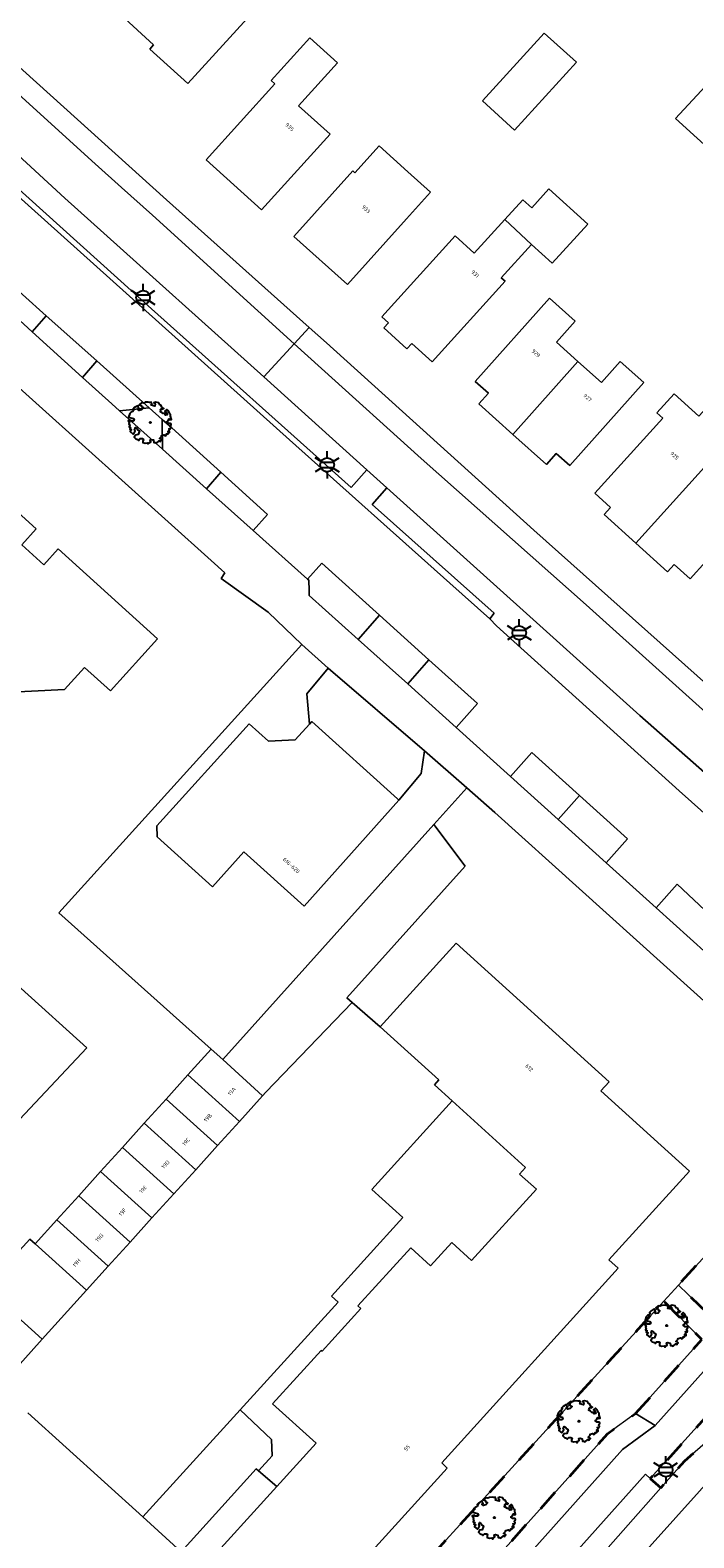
# Model space of a CAD drawing. Extents: x 105780 to 185197, y 477999 to 525027.
# Tile 406 of 562: x 108056 to 108118, y 479468 to 479607. Entities that reach past the tile are written whole.
import ezdxf
from ezdxf.enums import TextEntityAlignment as Align

# ---------------------------------------------------------------- set-up
doc = ezdxf.new("R2010")
doc.units = 0
doc.linetypes.add('XX-HIDDEN', pattern=[4, 2, -2])
for name, color, linetype, lineweight in [('B-GV-GR-BOOM-S', 252, 'Continuous', 25), ('B-GV-GR-HAAG_01-G', 252, 'GR-HAAG1', 13), ('B-GV-GR-MATERIAALGRENS-G', 252, 'XX-HIDDEN', 35), ('B-RO-IE-MEUBILAIR_WEGMEUBILAIR-S', 252, 'Continuous', 25), ('B-WE-OG-TERREIN_ONBEGROEID-GV', 252, 'Continuous', 18), ('B-XX-KG-KADASTRAAL_BEBOUWING-G', 252, 'Continuous', 20), ('B1-WE-OG-BEBOUWING-T18', 7, 'Continuous', 18), ('B1-WE-OG-TERREIN_ERF-GV', 252, 'Continuous', 18), ('B1-WE-VH-VERHARDING_ASFALT-GV', 252, 'Continuous', 18), ('B1-WE-VH-VERHARDING_OPEN-GV', 252, 'Continuous', 18), ('B1-WE-VH-VERHARDING_STRAATBAKSTEEN-GV', 252, 'Continuous', 18), ('B1-WE-VH-VERHARDING_TEGEL-GV', 252, 'Continuous', 18)]:
    doc.layers.add(name, color=color, linetype=linetype, lineweight=lineweight)
doc.styles.add('NLCS-ISO', font='NLCS-ISO.ttf')
doc.styles.add('NLCS-ISO-M200-T18', font='NLCS-ISO.ttf', dxfattribs={"height": 0.36})
doc.linetypes.add('GR-HAAG1', pattern='A,6,[176,NLCS.shx,S=0.125,R=0,X=0,Y=0],-2', length=8)

# ---------------------------------------------------------------- blocks, each defined once
blk = doc.blocks.new('B-SIE-WEG_LICHTMAST-SO')
at = {"ltscale": 0.1}
for p, q in [((-1.1, 0.63), (-2.19, 1.27)), ((0, 1.27), (0, 2.53)), ((1.1, 0.63), (2.19, 1.27)), ((-1.1, -0.63), (-2.19, -1.27)), ((0, -1.27), (0, -2.53)), ((1.1, -0.63), (2.19, -1.27))]:
    blk.add_line(p, q, dxfattribs=at)
at = {"flags": 128}
for points in [[(-1.16, 0.5), (1.16, 0.5)], [(-1.16, -0.5), (1.16, -0.5)]]:
    blk.add_lwpolyline(points, dxfattribs=at)
at = {"ltscale": 0.1}
blk.add_circle((0, 0), 1.27, dxfattribs=at)
at = {"style": 'NLCS-ISO'}
blk.add_attdef('TYPE', text='', height=1.8, dxfattribs=at).set_placement((0, 2.53), align=Align.BOTTOM_CENTER)
blk = doc.blocks.new('B-SGR-BOOM_06')
at = {"linetype": 'Continuous', "flags": 128}
blk.add_lwpolyline([(1.08, 1.41), (1.01, 1.58), (0.88, 1.63), (0.78, 1.81), (0.51, 1.88), (0.34, 1.81), (0.44, 1.71), (0.43, 1.52), (0.09, 1.59), (0.14, 1.73), (0.07, 1.88), (-0.06, 1.84), (-0.19, 1.88), (-0.46, 1.86), (-0.6, 1.79), (-0.78, 1.83), (-1.02, 1.64), (-0.85, 1.56), (-0.8, 1.46), (-0.63, 1.37), (-0.8, 1.16), (-1.02, 1.11), (-1.17, 1.24), (-1.05, 1.29), (-1.15, 1.54), (-1.45, 1.37), (-1.6, 1.21), (-1.52, 1.14), (-1.6, 1.01), (-1.77, 0.94), (-1.89, 0.82), (-2, 0.49), (-1.55, 0.37), (-1.48, 0.22), (-1.6, 0.12), (-1.8, 0.12), (-1.84, 0.22), (-2.04, 0.15), (-1.9, -0.07), (-1.97, -0.15), (-1.89, -0.22), (-1.95, -0.4), (-1.81, -0.47), (-1.89, -0.62), (-1.77, -0.64), (-1.72, -0.68), (-1.85, -0.84), (-1.57, -1.07), (-1.47, -0.97), (-1.38, -0.79), (-1.45, -0.7), (-1.37, -0.47), (-1.25, -0.54), (-1.12, -0.7), (-1, -0.8), (-1.12, -1.12), (-1.37, -1.17), (-1.47, -1.36), (-1.33, -1.51), (-1.13, -1.56), (-1.11, -1.61), (-1.08, -1.66), (-0.93, -1.49), (-0.73, -1.49), (-0.63, -1.56), (-0.68, -1.71), (-0.68, -1.84), (-0.46, -1.89), (-0.24, -1.88), (-0.19, -1.98), (-0.09, -1.86), (0.04, -1.79), (-0.02, -1.6), (0.11, -1.56), (0.31, -1.61), (0.34, -1.84), (0.46, -1.83), (0.58, -1.89), (0.83, -1.69), (0.95, -1.74), (0.93, -1.66), (1.06, -1.59), (0.96, -1.49), (0.85, -1.46), (1.03, -1.29), (1.05, -1.19), (1.26, -1.14), (1.42, -1.22), (1.51, -1.12), (1.51, -1.05), (1.65, -1.05), (1.65, -0.95), (1.78, -0.91), (1.78, -0.82), (1.63, -0.82), (1.82, -0.64), (1.7, -0.57), (1.85, -0.62), (1.9, -0.5), (1.82, -0.37), (1.93, -0.18), (1.87, -0.1), (1.7, -0.1), (1.5, 0.03), (1.63, 0.12), (1.75, 0.34), (1.82, 0.24), (1.95, 0.29), (1.87, 0.57), (1.88, 0.75), (1.8, 0.79), (1.67, 1.06), (1.53, 1.21), (1.35, 1.04), (1.47, 0.97), (1.57, 0.72), (1.41, 0.69), (1.33, 0.85), (1.2, 0.82), (1.06, 0.92), (0.9, 1.01), (0.98, 1.07), (0.93, 1.17), (1.01, 1.27), (1.15, 1.22), (1.26, 1.29)], close=True, dxfattribs=at)
blk.add_circle((0, 0), 0.06)
at = {"style": 'NLCS-ISO'}
blk.add_attdef('SOORT', text='', height=0.3, dxfattribs=at).set_placement((0, -0.36), align=Align.TOP_CENTER)

msp = doc.modelspace()

# ---------------------------------------------------------------- linework, layer by layer
at = {"layer": 'B-GV-GR-HAAG_01-G', "flags": 128}
for points in [[(108061.926, 479589.407), (108059.529, 479591.561), (108050.859, 479599.513), (108049.338, 479597.751), (108067.521, 479581.359), (108085.943, 479564.894), (108087.369, 479566.542), (108077.866, 479575.083)], [(108089.233, 479564.867), (108087.882, 479563.341), (108099.119, 479553.304), (108098.706, 479552.796), (108099.336, 479552.164), (108116.16, 479536.951), (108125.304, 479528.804), (108125.841, 479529.341), (108126.033, 479529.948), (108125.809, 479531.765), (108125.795, 479532.024), (108125.663, 479532.186), (108122.906, 479534.757), (108112.551, 479543.877)]]:
    msp.add_lwpolyline(points, close=True, dxfattribs=at)
at = {"layer": 'B-GV-GR-MATERIAALGRENS-G', "flags": 128}
msp.add_lwpolyline([(108132.793, 479502.581), (108132.506, 479504.977), (108130.264, 479506.919), (108116.105, 479491.391), (108119.666, 479487.939)], close=True, dxfattribs=at)
for points in [[(108135.108, 479497.568), (108130.968, 479492.95), (108125.403, 479486.721), (108113.51, 479473.553), (108114.47, 479472.703), (108116.68, 479475.206), (108133.22, 479489.573)], [(108112.149, 479479.556), (108118.271, 479486.383), (108114.755, 479489.91), (108109.961, 479484.652), (108090.237, 479463.02), (108069.765, 479440.567), (108070.652, 479439.758)], [(108085.279, 479449.587), (108090.969, 479455.933), (108093.544, 479458.805), (108094.489, 479460.824), (108096.092, 479462.617), (108099.09, 479465.972), (108109.59, 479477.72), (108112.149, 479479.556)]]:
    msp.add_lwpolyline(points, dxfattribs=at)
at = {"layer": 'B-WE-OG-TERREIN_ONBEGROEID-GV', "flags": 128}
for points in [[(108087.369, 479566.542), (108085.943, 479564.894), (108067.521, 479581.359), (108049.338, 479597.751), (108050.859, 479599.513), (108050.36, 479599.971), (108049.492, 479600.738), (108048.941, 479601.225), (108047.437, 479599.595), (108047.03, 479599.154), (108048.316, 479598.003), (108051.921, 479594.694), (108080.23, 479569.288), (108095.016, 479556.095), (108098.706, 479552.796), (108099.119, 479553.304), (108087.882, 479563.341), (108089.233, 479564.867)], [(108068.519, 479571.17), (108067.317, 479572.244), (108064.56, 479571.97), (108068.524, 479568.426)]]:
    msp.add_lwpolyline(points, close=True, dxfattribs=at)
at = {"layer": 'B-XX-KG-KADASTRAAL_BEBOUWING-G', "flags": 128}
for points in [[(108076.571, 479619.428), (108073.251, 479622.447), (108062.655, 479610.795), (108064.958, 479608.701), (108064.71, 479608.427), (108067.719, 479605.691), (108067.364, 479605.301), (108070.863, 479602.119), (108077.961, 479609.924), (108072.47, 479614.917)], [(108084.659, 479604.033), (108082.106, 479606.343), (108078.556, 479602.419), (108078.901, 479602.106), (108072.56, 479595.097), (108077.668, 479590.476), (108083.981, 479597.454), (108081.081, 479600.077)], [(108106.698, 479604.113), (108103.736, 479606.769), (108098.051, 479600.531), (108100.999, 479597.819)], [(108126.501, 479602.553), (108122.536, 479606.141), (108115.848, 479598.894), (108119.816, 479595.27)], [(108091.163, 479593.995), (108088.512, 479596.378), (108086.28, 479593.895), (108086.073, 479594.081), (108080.649, 479588.047), (108085.594, 479583.602), (108091.039, 479589.66), (108093.25, 479592.12)], [(108100.114, 479589.607), (108102.563, 479587.297), (108104.466, 479585.568), (108107.737, 479589.168), (108104.154, 479592.424), (108102.576, 479590.688), (108101.766, 479591.425)], [(108099.775, 479584.23), (108102.563, 479587.297), (108100.114, 479589.607), (108097.284, 479586.493), (108095.526, 479588.091), (108088.744, 479580.627), (108089.362, 479580.066), (108088.946, 479579.608), (108091.074, 479577.674), (108091.534, 479578.18), (108093.398, 479576.486), (108100.136, 479583.902)], [(108106.832, 479576.515), (108104.847, 479578.286), (108106.578, 479580.227), (108104.215, 479582.335), (108097.372, 479574.662), (108098.578, 479573.587), (108097.693, 479572.595), (108100.835, 479569.792)], [(108106.832, 479576.515), (108100.835, 479569.792), (108103.929, 479567.032), (108104.832, 479568.045), (108106.086, 479566.926), (108112.909, 479574.577), (108110.734, 479576.517), (108109.005, 479574.578)], [(108121.375, 479569.925), (108118.749, 479572.301), (108117.993, 479571.465), (108115.705, 479573.534), (108114.114, 479571.776), (108114.653, 479571.289), (108108.394, 479564.37), (108109.83, 479563.071), (108109.242, 479562.422), (108112.183, 479559.762)], [(108121.375, 479569.925), (108112.183, 479559.762), (108115.106, 479557.118), (108115.72, 479557.797), (108117.173, 479556.483), (108120.07, 479559.685), (108122.195, 479557.763), (108132.75, 479569.431), (108129.661, 479572.224), (108124.788, 479566.838)], [(108068.084, 479550.939), (108058.926, 479559.237), (108057.593, 479557.766), (108055.553, 479559.615), (108056.883, 479561.083), (108047.767, 479569.344), (108043.455, 479564.585), (108045.786, 479562.472), (108044.112, 479560.624), (108044.389, 479554.609), (108043.025, 479553.103), (108040.822, 479555.099), (108036.726, 479550.58), (108050.374, 479538.213), (108054.568, 479542.842), (108052.346, 479544.855), (108053.374, 479545.989), (108059.499, 479546.272), (108061.353, 479548.318), (108063.745, 479546.15)], [(108090.334, 479536.086), (108090.215, 479536.193), (108082.309, 479543.346), (108082.074, 479543.087), (108080.775, 479541.651), (108078.309, 479541.523), (108076.533, 479543.129), (108068.007, 479533.705), (108068.059, 479532.693), (108073.133, 479528.102), (108076.05, 479531.325), (108081.598, 479526.305)], [(108052.968, 479504.132), (108061.554, 479513.269), (108031.261, 479540.592), (108022.905, 479531.314)], [(108070.884, 479510.755), (108075.623, 479506.476), (108077.766, 479508.842), (108074.094, 479512.176), (108073.037, 479513.135)], [(108070.884, 479510.755), (108068.871, 479508.53), (108073.609, 479504.253), (108075.623, 479506.476)], [(108068.871, 479508.53), (108066.858, 479506.305), (108071.595, 479502.029), (108073.609, 479504.253)], [(108066.858, 479506.305), (108064.846, 479504.08), (108069.581, 479499.806), (108071.595, 479502.029)], [(108064.846, 479504.08), (108062.833, 479501.856), (108067.567, 479497.582), (108069.581, 479499.806)], [(108062.833, 479501.856), (108060.821, 479499.631), (108065.553, 479495.359), (108067.567, 479497.582)], [(108060.821, 479499.631), (108058.808, 479497.406), (108063.539, 479493.135), (108065.553, 479495.359)], [(108058.808, 479497.406), (108056.795, 479495.181), (108061.525, 479490.912), (108063.539, 479493.135)], [(108052.186, 479491.138), (108057.432, 479486.393), (108061.525, 479490.912), (108056.795, 479495.181), (108056.291, 479495.636)]]:
    msp.add_lwpolyline(points, close=True, dxfattribs=at)
for points in [[(108080.719, 479459.001), (108094.795, 479474.527), (108094.275, 479474.998), (108110.545, 479492.944), (108109.694, 479493.715), (108117.11, 479501.895), (108108.948, 479509.295), (108109.711, 479510.136), (108095.615, 479522.916), (108088.618, 479515.199), (108094.018, 479510.302), (108093.603, 479509.845), (108095.243, 479508.358), (108102.005, 479502.227), (108101.462, 479501.628), (108103.004, 479500.23), (108097.04, 479493.652), (108095.201, 479495.32), (108093.253, 479493.171), (108091.418, 479494.834), (108086.555, 479489.471), (108086.812, 479489.238), (108083.247, 479485.307), (108083.168, 479485.378), (108078.693, 479480.443), (108082.699, 479476.812), (108079.077, 479472.817), (108072.116, 479465.14)], [(108070.269, 479466.814), (108066.712, 479470.039), (108056.134, 479479.63)]]:
    msp.add_lwpolyline(points, dxfattribs=at)
at = {"layer": 'B1-WE-OG-TERREIN_ERF-GV', "flags": 128}
for points in [[(108134.616, 479596.406), (108090.44, 479635.198), (108072.351, 479651.558), (108072.084, 479651.261), (108069.857, 479653.256), (108069.376, 479652.734), (108084.299, 479639.359), (108078.674, 479633.083), (108081.351, 479630.684), (108076.351, 479625.105), (108073.697, 479627.484), (108074.381, 479628.248), (108059.436, 479641.643), (108051.516, 479633.884), (108064.931, 479621.885), (108054.934, 479610.745), (108041.537, 479622.729), (108038.198, 479618.98), (108053.43, 479605.363), (108068.901, 479591.412), (108082.054, 479579.645), (108083.651, 479578.217), (108102.777, 479560.978), (108143.121, 479524.997)], [(108056.291, 479495.636), (108056.795, 479495.181), (108058.808, 479497.406), (108060.821, 479499.631), (108062.833, 479501.856), (108064.846, 479504.08), (108066.858, 479506.305), (108068.871, 479508.53), (108070.884, 479510.755), (108073.037, 479513.135), (108058.99, 479525.706), (108081.387, 479550.427), (108078.271, 479553.407), (108073.95, 479556.513), (108074.297, 479557.031), (108073.021, 479558.164), (108037.312, 479590.237)], [(108090.237, 479463.02), (108109.961, 479484.652), (108114.755, 479489.91), (108116.105, 479491.391), (108130.264, 479506.919), (108099.163, 479534.946), (108096.584, 479537.213), (108093.564, 479533.851), (108096.453, 479530), (108085.528, 479517.873), (108086.018, 479517.433), (108088.618, 479515.199), (108095.615, 479522.916), (108109.711, 479510.136), (108108.948, 479509.295), (108117.11, 479501.895), (108109.694, 479493.715), (108110.545, 479492.944), (108094.275, 479474.998), (108094.795, 479474.527), (108080.719, 479459.001)], [(108043.679, 479471.018), (108057.432, 479486.393), (108052.186, 479491.138)]]:
    msp.add_lwpolyline(points, dxfattribs=at)
for points in [[(108077.961, 479609.924), (108070.863, 479602.119), (108067.364, 479605.301), (108067.719, 479605.691), (108064.71, 479608.427), (108064.958, 479608.701), (108062.655, 479610.795), (108073.251, 479622.447), (108076.571, 479619.428), (108072.47, 479614.917)], [(108083.981, 479597.454), (108077.668, 479590.476), (108072.56, 479595.097), (108078.901, 479602.106), (108078.556, 479602.419), (108082.106, 479606.343), (108084.659, 479604.033), (108081.081, 479600.077)], [(108100.999, 479597.819), (108098.051, 479600.531), (108103.736, 479606.769), (108106.698, 479604.113)], [(108115.848, 479598.894), (108122.536, 479606.141), (108126.501, 479602.553), (108119.816, 479595.27)], [(108091.039, 479589.66), (108085.594, 479583.602), (108080.649, 479588.047), (108086.073, 479594.081), (108086.28, 479593.895), (108088.512, 479596.378), (108091.163, 479593.995), (108093.25, 479592.12)], [(108107.737, 479589.168), (108104.466, 479585.568), (108102.563, 479587.297), (108099.775, 479584.23), (108100.136, 479583.902), (108093.398, 479576.486), (108091.534, 479578.18), (108091.074, 479577.674), (108088.946, 479579.608), (108089.362, 479580.066), (108088.744, 479580.627), (108095.526, 479588.091), (108097.284, 479586.493), (108100.114, 479589.607), (108101.766, 479591.425), (108102.576, 479590.688), (108104.154, 479592.424)], [(108109.005, 479574.578), (108110.734, 479576.517), (108112.909, 479574.577), (108106.086, 479566.926), (108104.832, 479568.045), (108103.929, 479567.032), (108100.835, 479569.792), (108097.693, 479572.595), (108098.578, 479573.587), (108097.372, 479574.662), (108104.215, 479582.335), (108106.578, 479580.227), (108104.847, 479578.286), (108106.832, 479576.515)], [(108129.661, 479572.224), (108132.75, 479569.431), (108122.195, 479557.763), (108120.07, 479559.685), (108117.173, 479556.483), (108115.72, 479557.797), (108115.106, 479557.118), (108112.183, 479559.762), (108109.242, 479562.422), (108109.83, 479563.071), (108108.394, 479564.37), (108114.653, 479571.289), (108114.114, 479571.776), (108115.705, 479573.534), (108117.993, 479571.465), (108118.749, 479572.301), (108121.375, 479569.925), (108124.788, 479566.838)], [(108068.084, 479550.939), (108063.745, 479546.15), (108061.353, 479548.318), (108059.499, 479546.272), (108053.374, 479545.989), (108052.346, 479544.855), (108054.568, 479542.842), (108050.374, 479538.213), (108036.726, 479550.58), (108040.822, 479555.099), (108043.025, 479553.103), (108044.389, 479554.609), (108044.112, 479560.624), (108045.786, 479562.472), (108043.455, 479564.585), (108047.767, 479569.344), (108056.883, 479561.083), (108055.553, 479559.615), (108057.593, 479557.766), (108058.926, 479559.237)], [(108083.823, 479548.25), (108081.387, 479550.427), (108058.99, 479525.706), (108073.037, 479513.135), (108074.094, 479512.176), (108093.564, 479533.851), (108096.584, 479537.213), (108092.684, 479540.642), (108092.394, 479538.544), (108090.334, 479536.086), (108081.598, 479526.305), (108076.05, 479531.325), (108073.133, 479528.102), (108068.059, 479532.693), (108068.007, 479533.705), (108076.533, 479543.129), (108078.309, 479541.523), (108080.775, 479541.651), (108082.074, 479543.087), (108081.828, 479545.897)], [(108092.684, 479540.642), (108083.823, 479548.25), (108081.828, 479545.897), (108082.074, 479543.087), (108082.309, 479543.346), (108090.215, 479536.193), (108090.334, 479536.086), (108092.394, 479538.544)], [(108052.968, 479504.132), (108022.905, 479531.314), (108031.261, 479540.592), (108061.554, 479513.269)], [(108093.564, 479533.851), (108074.094, 479512.176), (108077.766, 479508.842), (108078.068, 479509.157), (108086.018, 479517.433), (108085.528, 479517.873), (108096.453, 479530)]]:
    msp.add_lwpolyline(points, close=True, dxfattribs=at)
at = {"layer": 'B1-WE-VH-VERHARDING_ASFALT-GV', "flags": 128}
for points in [[(108067.605, 479589.987), (108064.752, 479592.544), (108062.315, 479594.728), (108053.533, 479602.673), (108052.27, 479603.806), (108049.492, 479600.738), (108050.36, 479599.971), (108050.859, 479599.513), (108059.529, 479591.561), (108061.926, 479589.407), (108077.866, 479575.083), (108080.684, 479578.153)], [(108092.374, 479567.577), (108083.209, 479575.869), (108080.684, 479578.153), (108077.866, 479575.083), (108087.369, 479566.542), (108089.233, 479564.867), (108112.551, 479543.877), (108122.906, 479534.757), (108125.663, 479532.186), (108125.795, 479532.024), (108126.199, 479531.686), (108127.224, 479531.013), (108129.949, 479533.986), (108107.596, 479554.075)], [(108083.226, 479557.924), (108081.913, 479556.44), (108082.016, 479556.348), (108082.046, 479555.405), (108082.06, 479554.953), (108086.585, 479550.891), (108088.556, 479553.119)], [(108088.556, 479553.119), (108086.585, 479550.891), (108089.475, 479548.297), (108091.141, 479546.801), (108093.103, 479549.019)], [(108093.103, 479549.019), (108091.141, 479546.801), (108092.124, 479545.919), (108095.62, 479542.767), (108097.58, 479544.983)], [(108102.582, 479540.474), (108100.622, 479538.258), (108105.024, 479534.289), (108106.985, 479536.504)], [(108106.985, 479536.504), (108105.024, 479534.289), (108109.456, 479530.293), (108111.416, 479532.509)], [(108114.046, 479526.155), (108120.314, 479520.504), (108123.548, 479520.828), (108123.702, 479520.819), (108123.883, 479520.797), (108124.023, 479520.727), (108124.174, 479520.656), (108115.989, 479528.351)], [(108131.681, 479487.567), (108133.22, 479489.573), (108116.68, 479475.206), (108114.47, 479472.703), (108107.525, 479464.837), (108102.512, 479459.241), (108101.285, 479457.871), (108099.505, 479455.884), (108096.748, 479450.817), (108093.849, 479445.489), (108097.861, 479449.952)]]:
    msp.add_lwpolyline(points, close=True, dxfattribs=at)
for points in [[(108099.336, 479552.164), (108098.706, 479552.796), (108095.016, 479556.095), (108080.23, 479569.288), (108051.921, 479594.694)], [(108053.421, 479584.667), (108057.819, 479580.735), (108062.481, 479576.567), (108067.317, 479572.244), (108068.519, 479571.17), (108069.396, 479570.386), (108073.921, 479566.301), (108078.221, 479562.419), (108076.908, 479560.935), (108081.913, 479556.44), (108083.226, 479557.924), (108088.556, 479553.119), (108093.103, 479549.019), (108097.58, 479544.983), (108095.62, 479542.767), (108100.622, 479538.258), (108102.582, 479540.474), (108106.985, 479536.504), (108111.416, 479532.509), (108109.456, 479530.293), (108114.046, 479526.155), (108115.989, 479528.351), (108124.174, 479520.656), (108124.264, 479520.599)], [(108145.357, 479508.913), (108143.641, 479512.241), (108138.166, 479517.222), (108125.304, 479528.804), (108116.16, 479536.951), (108099.336, 479552.164)], [(108140.34, 479481.522), (108133.22, 479489.573), (108131.681, 479487.567), (108097.861, 479449.952), (108093.849, 479445.489)]]:
    msp.add_lwpolyline(points, dxfattribs=at)
at = {"layer": 'B1-WE-VH-VERHARDING_OPEN-GV', "flags": 128}
msp.add_lwpolyline([(108056.134, 479479.63), (108066.712, 479470.039), (108075.692, 479479.903), (108084.719, 479489.818), (108084.113, 479490.369), (108090.692, 479497.624), (108087.848, 479500.203), (108095.243, 479508.358), (108093.603, 479509.845), (108094.018, 479510.302), (108088.618, 479515.199), (108086.018, 479517.433), (108078.068, 479509.157), (108077.766, 479508.842), (108075.623, 479506.476), (108073.609, 479504.253), (108071.595, 479502.029), (108069.581, 479499.806), (108067.567, 479497.582), (108065.553, 479495.359), (108063.539, 479493.135), (108061.525, 479490.912), (108057.432, 479486.393), (108043.679, 479471.018)], dxfattribs=at)
for points in [[(108103.004, 479500.23), (108101.462, 479501.628), (108102.005, 479502.227), (108095.243, 479508.358), (108087.848, 479500.203), (108090.692, 479497.624), (108084.113, 479490.369), (108084.719, 479489.818), (108075.692, 479479.903), (108078.595, 479477.152), (108078.65, 479475.665), (108077.387, 479474.278), (108079.077, 479472.817), (108082.699, 479476.812), (108078.693, 479480.443), (108083.168, 479485.378), (108083.247, 479485.307), (108086.812, 479489.238), (108086.555, 479489.471), (108091.418, 479494.834), (108093.253, 479493.171), (108095.201, 479495.32), (108097.04, 479493.652)], [(108075.692, 479479.903), (108066.712, 479470.039), (108070.269, 479466.814), (108077.176, 479474.461), (108077.387, 479474.278), (108078.65, 479475.665), (108078.595, 479477.152)], [(108079.077, 479472.817), (108077.387, 479474.278), (108077.176, 479474.461), (108070.269, 479466.814), (108072.116, 479465.14)]]:
    msp.add_lwpolyline(points, close=True, dxfattribs=at)
at = {"layer": 'B1-WE-VH-VERHARDING_STRAATBAKSTEEN-GV', "flags": 128}
for points in [[(108053.421, 479584.667), (108053.011, 479582.455), (108056.531, 479579.256), (108057.819, 479580.735)], [(108057.819, 479580.735), (108056.531, 479579.256), (108061.159, 479575.05), (108062.481, 479576.567)], [(108062.481, 479576.567), (108061.159, 479575.05), (108063.856, 479572.599), (108064.56, 479571.97), (108067.317, 479572.244)], [(108073.921, 479566.301), (108069.396, 479570.386), (108068.519, 479571.17), (108068.524, 479568.426), (108072.6, 479564.784)], [(108073.921, 479566.301), (108072.6, 479564.784), (108076.908, 479560.935), (108078.221, 479562.419)]]:
    msp.add_lwpolyline(points, close=True, dxfattribs=at)
at = {"layer": 'B1-WE-VH-VERHARDING_TEGEL-GV', "flags": 128}
for points in [[(108053.533, 479602.673), (108062.315, 479594.728), (108064.752, 479592.544), (108067.605, 479589.987), (108080.684, 479578.153), (108082.054, 479579.645), (108068.901, 479591.412), (108053.43, 479605.363)], [(108024.984, 479603.104), (108024.039, 479602.009), (108025.961, 479600.32), (108025.984, 479600.345), (108037.312, 479590.237), (108073.021, 479558.164), (108074.297, 479557.031), (108073.95, 479556.513), (108078.271, 479553.407), (108081.387, 479550.427), (108083.823, 479548.25), (108092.684, 479540.642), (108096.584, 479537.213), (108099.163, 479534.946), (108130.264, 479506.919), (108132.506, 479504.977), (108132.793, 479502.581), (108135.287, 479502.849), (108135.091, 479503.518), (108134.728, 479504.657), (108134.329, 479505.765)], [(108082.06, 479554.953), (108082.046, 479555.405), (108082.016, 479556.348), (108081.913, 479556.44), (108076.908, 479560.935), (108072.6, 479564.784), (108068.524, 479568.426), (108064.56, 479571.97), (108063.856, 479572.599), (108061.159, 479575.05), (108056.531, 479579.256), (108053.011, 479582.455), (108049.271, 479586.19), (108045.656, 479589.301), (108040.886, 479593.407), (108037.344, 479596.456), (108034.595, 479598.823), (108035.895, 479600.315), (108033.073, 479602.82), (108032.011, 479603.763)], [(108124.264, 479520.599), (108124.174, 479520.656), (108124.023, 479520.727), (108123.883, 479520.797), (108123.702, 479520.819), (108123.548, 479520.828), (108120.314, 479520.504), (108114.046, 479526.155), (108109.456, 479530.293), (108105.024, 479534.289), (108100.622, 479538.258), (108095.62, 479542.767), (108092.124, 479545.919), (108091.141, 479546.801), (108089.475, 479548.297), (108086.585, 479550.891), (108082.06, 479554.953)], [(108135.369, 479502.565), (108135.359, 479502.601), (108135.35, 479502.636), (108135.287, 479502.849), (108132.793, 479502.581), (108119.666, 479487.939), (108116.105, 479491.391), (108114.755, 479489.91), (108118.271, 479486.383), (108112.149, 479479.556), (108113.96, 479478.455), (108123.163, 479488.71), (108129, 479495.194)], [(108135.246, 479502.235), (108129, 479495.194), (108123.163, 479488.71), (108113.96, 479478.455), (108110.952, 479476.242), (108096.151, 479459.683), (108094.961, 479457.281), (108092.519, 479454.56), (108086.173, 479447.488)], [(108113.063, 479473.952), (108113.51, 479473.553), (108125.403, 479486.721), (108130.968, 479492.95), (108135.108, 479497.568)], [(108087.413, 479444.465), (108094.769, 479452.568), (108097.562, 479455.645), (108098.178, 479456.844), (108098.727, 479457.913), (108105.326, 479465.296), (108113.063, 479473.952)]]:
    msp.add_lwpolyline(points, dxfattribs=at)
for points in [[(108082.054, 479579.645), (108080.684, 479578.153), (108083.209, 479575.869), (108092.374, 479567.577), (108107.596, 479554.075), (108129.949, 479533.986), (108135.425, 479529.063), (108139.681, 479525.238), (108142.557, 479522.559), (108143.121, 479524.997), (108102.777, 479560.978), (108083.651, 479578.217)], [(108113.96, 479478.455), (108112.149, 479479.556), (108109.59, 479477.72), (108099.09, 479465.972), (108096.092, 479462.617), (108094.489, 479460.824), (108093.544, 479458.805), (108090.969, 479455.933), (108092.519, 479454.56), (108094.961, 479457.281), (108096.151, 479459.683), (108110.952, 479476.242)], [(108114.47, 479472.703), (108113.51, 479473.553), (108113.063, 479473.952), (108105.326, 479465.296), (108098.727, 479457.913), (108098.178, 479456.844), (108097.562, 479455.645), (108094.769, 479452.568), (108096.748, 479450.817), (108099.505, 479455.884), (108101.285, 479457.871), (108102.512, 479459.241), (108107.525, 479464.837)]]:
    msp.add_lwpolyline(points, close=True, dxfattribs=at)

# ---------------------------------------------------------------- block references
at = {"layer": 'B-GV-GR-BOOM-S', "linetype": 'Continuous', "lineweight": 0}
for p in [(108067.406, 479570.89), (108115.026, 479487.659), (108106.927, 479478.844), (108099.14, 479469.967)]:
    msp.add_blockref('B-SGR-BOOM_06', p, dxfattribs=at)
at = {"layer": 'B-RO-IE-MEUBILAIR_WEGMEUBILAIR-S', "xscale": 0.5, "yscale": 0.5, "zscale": 0.5}
for p in [(108066.748, 479582.413), (108083.717, 479566.993), (108101.426, 479551.503), (108114.935, 479474.363)]:
    msp.add_blockref('B-SIE-WEG_LICHTMAST-SO', p, dxfattribs=at)

# ---------------------------------------------------------------- texts
at = {"layer": 'B1-WE-OG-BEBOUWING-T18', "style": 'NLCS-ISO-M200-T18'}
for s, rotation, p in [('935', 318.1, (108080.259, 479598.121)), ('933', 318.3, (108087.302, 479590.559)), ('931', 318.1, (108097.366, 479584.591)), ('929', 318.3, (108102.959, 479577.264)), ('927', 318.3, (108107.728, 479573.172)), ('925', 317.9, (108115.742, 479567.826)), ('616-620', 317.9, (108080.411, 479530.076)), ('612', 317.8, (108102.343, 479511.417)), ('19A', 47.9, (108074.913, 479509.247)), ('19B', 47.9, (108072.717, 479506.819)), ('19C', 47.9, (108070.71, 479504.601)), ('19D', 47.9, (108068.814, 479502.504)), ('19E', 47.9, (108066.75, 479500.223)), ('19F', 47.9, (108064.847, 479498.119)), ('19G', 47.9, (108062.715, 479495.763)), ('19H', 47.9, (108060.614, 479493.44)), ('55', 47.8, (108091.078, 479476.382))]:
    msp.add_text(s, height=0.36, rotation=rotation, dxfattribs=at).set_placement(p, align=Align.MIDDLE)

doc.saveas('drawing.dxf')
